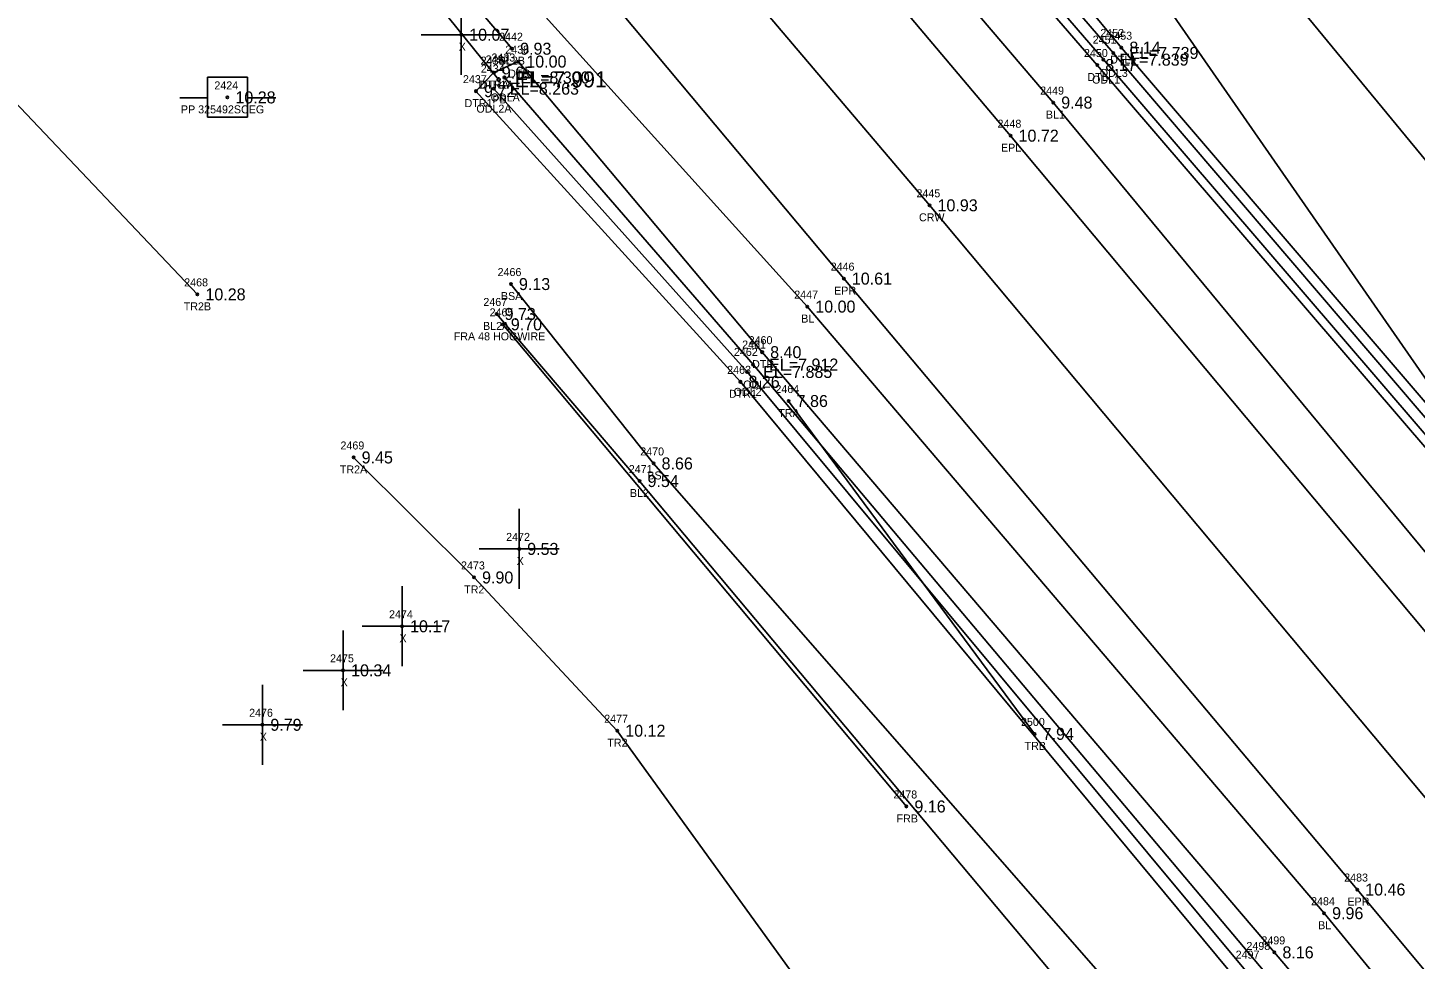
# Model space of a CAD drawing. Extents: x 2042211 to 2045853, y 303080 to 309569.
# Drawn here: x 2044468.4 to 2044641.9, y 304477.2 to 304593.7 of the extents above; entities that cross this region are included whole.
import ezdxf

# ---------------------------------------------------------------- set-up
doc = ezdxf.new("R2010")
doc.units = 0
for name, color, linetype in [('BR_500YR_SCOUR', 7, 'Continuous'), ('RD_DTM_BkLn1', 7, 'Continuous'), ('RD_DTM_BkLn2', 7, 'Continuous'), ('RD_DTM_BkLn_txCode', 7, 'Continuous'), ('RD_EX_DR_Pipe_txCode', 7, 'Continuous'), ('RD_EX_Fence_Other_txCode', 7, 'Continuous'), ('RD_EX_H2O', 7, 'Continuous'), ('RD_EX_H2O_txCode', 7, 'Continuous'), ('RD_EX_Misc', 7, 'Continuous'), ('RD_EX_Misc_txCode', 7, 'Continuous'), ('RD_EX_Road', 7, 'Continuous'), ('RD_EX_Road_txCode', 7, 'Continuous'), ('RD_EX_TX_Fence_Other_ELEV', 7, 'Continuous'), ('RD_EX_TX_H2O_ELEV', 7, 'Continuous'), ('RD_EX_TX_Misc_ELEV', 7, 'Continuous'), ('RD_EX_TX_Road_ELEV', 7, 'Continuous'), ('RD_EX_TX_VEG_ELEV', 7, 'Continuous'), ('RD_EX_UT_txCode', 7, 'Continuous'), ('RD_EX_VEG_txCode', 7, 'Continuous'), ('RD_HC_Survey_ELEV', 7, 'Continuous'), ('RD_HC_Survey_txCode', 7, 'Continuous'), ('RD_SMD_Locator', 7, 'Continuous'), ('RD_TX_Pipe_ElevEX', 7, 'Continuous')]:
    doc.layers.add(name, color=color, linetype=linetype)

msp = doc.modelspace()

# ---------------------------------------------------------------- linework, layer by layer
at = {"layer": 'BR_500YR_SCOUR'}
for p, q in [((2044518.06, 304598.7), (2044527.29, 304587.27)), ((2044495.88, 304587.53), (2044490.88, 304587.53)), ((2044490.88, 304587.53), (2044490.88, 304582.53)), ((2044495.88, 304582.53), (2044495.88, 304587.53)), ((2044487.45, 304584.97), (2044490.92, 304584.97)), ((2044495.81, 304584.97), (2044499.45, 304584.97)), ((2044490.88, 304582.53), (2044495.88, 304582.53)), ((2044527.81, 304556.63), (2044578.26, 304496.32)), ((2044563.54, 304547.04), (2044594.29, 304505.4))]:
    msp.add_line(p, q, dxfattribs=at)
for points in [[(2043442.97, 305737.07), (2043459.87, 305757.29), (2043500.33, 305735.55), (2043510.29, 305716.16), (2043558.94, 305666.15), (2043625.65, 305592.92), (2043688.91, 305518.94), (2043753.11, 305437.19), (2043818.03, 305364.7), (2043877.83, 305282.82), (2043938.63, 305211.62), (2044011.48, 305138.99), (2044075.86, 305057.44), (2044138.75, 304984.38), (2044203.27, 304905.13), (2044266.06, 304829.27), (2044328.58, 304748.23), (2044394.11, 304672.51), (2044456.79, 304595.02), (2044489.64, 304560.38)], [(2044387.58, 304996.88), (2044390.53, 304961.86), (2044388.93, 304944.71), (2044397.82, 304931.38), (2044395.87, 304907.56), (2044407.42, 304883.17), (2044412.64, 304877.39), (2044413.34, 304846.91), (2044417.62, 304826.21), (2044417.53, 304827.99), (2044425.41, 304820.87), (2044430.68, 304811.06), (2044486.4, 304757.95), (2044546.53, 304677.07), (2044611.02, 304596.16), (2044662.5, 304521.9), (2044713.91, 304454.08), (2044725.96, 304441.86), (2044733.75, 304433.55)], [(2044487.63, 304762.15), (2044554.33, 304682.4), (2044620.57, 304604.64), (2044681.6, 304530.46), (2044725.33, 304478.72)], [(2044509.17, 304539.98), (2044524.22, 304524.97), (2044542.12, 304505.8), (2044583.21, 304448.88), (2044599.3, 304426.6), (2044609.14, 304424.55), (2044616.83, 304408.81), (2044657.84, 304363.53)]]:
    msp.add_lwpolyline(points, dxfattribs=at)
for centre, radius in [((2044527.29, 304587.27), 0.2), ((2044493.39, 304585.02), 0.15), ((2044489.64, 304560.38), 0.15), ((2044527.81, 304556.63), 0.15), ((2044563.54, 304547.04), 0.15), ((2044509.17, 304539.98), 0.15), ((2044524.22, 304524.97), 0.15), ((2044542.12, 304505.8), 0.15), ((2044594.29, 304505.4), 0.15), ((2044578.26, 304496.32), 0.15)]:
    msp.add_circle(centre, radius, dxfattribs=at)
at = {"layer": 'RD_DTM_BkLn1'}
for points in [[(2043528.91, 305830.2), (2043556.35, 305797.19), (2043619.96, 305720.85), (2043684.02, 305644.21), (2043747.98, 305567.9), (2043812.35, 305491.13), (2043876, 305414.64), (2043940.22, 305337.83), (2044003.86, 305261.82), (2044067.88, 305184.94), (2044131, 305108.73), (2044195.62, 305032.03), (2044259.59, 304955.88), (2044323.63, 304879.52), (2044387.48, 304802.4), (2044451.92, 304725.21), (2044515.94, 304648.42), (2044581.15, 304571.52), (2044645.01, 304495.17), (2044708.42, 304418.52), (2044772.84, 304341.13)], [(2043798.36, 305479.17), (2043862.32, 305402.71), (2043926.37, 305326.69), (2043989.74, 305249.79), (2043988.33, 305246.75), (2043991.19, 305243.51), (2043994.75, 305243.65), (2044053.09, 305173.37), (2044116.28, 305094.9), (2044180.2, 305019.52), (2044245.63, 304943.51), (2044308.37, 304866.05), (2044373.1, 304789.96), (2044438.35, 304712.62), (2044501.57, 304636.05), (2044528.47, 304600.32), (2044565.87, 304558.85), (2044630.47, 304482.97), (2044694.06, 304405.2), (2044697.06, 304397.81), (2044701.81, 304392.08), (2044707.96, 304388.87), (2044759.04, 304329.78)], [(2044398.41, 304821.04), (2044402.86, 304816.02), (2044414.62, 304801.81), (2044465.4, 304737.7), (2044530.97, 304661.39), (2044596.61, 304584.37), (2044660.09, 304507.62), (2044710.08, 304447.81), (2044714.26, 304444.21), (2044718.28, 304439), (2044721.7, 304430.82), (2044787.25, 304353.1)], [(2044521.72, 304600.43), (2044524.39, 304596.49), (2044528.98, 304591.11)], [(2044527.03, 304557.93), (2044544.9, 304537.03), (2044600.71, 304470.4)]]:
    msp.add_lwpolyline(points, dxfattribs=at)
at = {"layer": 'RD_DTM_BkLn2'}
msp.add_lwpolyline([(2044528.83, 304561.67), (2044546.66, 304539.23), (2044603.96, 304473.67)], dxfattribs=at)
at = {"layer": 'RD_EX_H2O'}
for points in [[(2044415.25, 304826.5), (2044425.66, 304808.25), (2044476.98, 304747.65), (2044539.62, 304670.39), (2044605.13, 304591.24), (2044669.3, 304516.3), (2044710.53, 304469.32), (2044713.85, 304468.76), (2044716.6, 304472.63), (2044721.53, 304481.66), (2044732.23, 304519.55), (2044759.21, 304613.29), (2044789.62, 304712.59), (2044819.6, 304810.16), (2044847.46, 304908.11)], [(2044412.68, 304824.61), (2044424.35, 304807.8), (2044474.04, 304744.84), (2044537.22, 304668.23), (2044604.12, 304590.58), (2044668.25, 304515.54), (2044711.53, 304466.18), (2044714.74, 304463.76), (2044717.49, 304460.61)], [(2044410.56, 304822.99), (2044421.91, 304806.08), (2044470.67, 304741.87), (2044535.46, 304666.28), (2044602.12, 304589.07), (2044666.31, 304514.2), (2044707.72, 304463.54), (2044711.05, 304453.94), (2044714.6, 304446.34)], [(2044411.61, 304823.92), (2044423.39, 304807.22), (2044471.39, 304742.74), (2044536.14, 304667.19), (2044602.88, 304589.74), (2044667.18, 304514.78), (2044710.55, 304465.6), (2044713.57, 304459.34), (2044715.66, 304454.88)], [(2044526.69, 304588.12), (2044529.75, 304589.5), (2044560.23, 304553.15), (2044624.26, 304478.07), (2044679.39, 304412.98), (2044689.21, 304400.4), (2044696.61, 304396.14)], [(2044526.69, 304588.12), (2044524.46, 304585.8), (2044557.52, 304549.44), (2044620.27, 304473.78), (2044676.08, 304409.54), (2044675.89, 304404.78), (2044683.56, 304394.92), (2044688.93, 304389.15), (2044690.58, 304383.03), (2044681.72, 304360.31), (2044669.72, 304323.23)], [(2044528.02, 304587.51), (2044559.1, 304551.6), (2044622.39, 304476.37), (2044677.57, 304411.07), (2044687.25, 304399.14), (2044692.5, 304393.31)], [(2044526.69, 304586.11), (2044558.35, 304550.68), (2044621.04, 304475.29), (2044676.74, 304410.12), (2044678.19, 304404.53), (2044685.26, 304396.55), (2044691.41, 304390.93)]]:
    msp.add_lwpolyline(points, dxfattribs=at)
at = {"layer": 'RD_EX_Misc'}
for p, q in [((2044522.61, 304587.86), (2044522.61, 304597.86)), ((2044517.61, 304592.86), (2044527.61, 304592.86)), ((2044529.86, 304523.54), (2044529.86, 304533.54)), ((2044524.86, 304528.54), (2044534.86, 304528.54)), ((2044515.22, 304513.86), (2044515.22, 304523.86)), ((2044507.85, 304508.35), (2044507.85, 304518.35)), ((2044510.22, 304518.86), (2044520.22, 304518.86)), ((2044502.85, 304513.35), (2044512.85, 304513.35)), ((2044497.76, 304501.54), (2044497.76, 304511.54)), ((2044492.76, 304506.54), (2044502.76, 304506.54))]:
    msp.add_line(p, q, dxfattribs=at)
at = {"layer": 'RD_EX_Road'}
for points in [[(2043522.11, 305820), (2043547.67, 305789.85), (2043610.72, 305713.32), (2043674.95, 305636.32), (2043738.18, 305559.62), (2043802.42, 305482.71), (2043865.72, 305405.84), (2043929.53, 305328.85), (2043994.13, 305253.28), (2044057.4, 305176.5), (2044121.27, 305100.2), (2044185.29, 305023.54), (2044249.56, 304947.28), (2044313.31, 304870.31), (2044377.09, 304793.29), (2044442, 304716.26), (2044505.92, 304639.55), (2044570.44, 304562.35), (2044634.61, 304485.93), (2044698.46, 304409.27), (2044762.46, 304332.37)], [(2044013.41, 305270.34), (2044077.97, 305194.15), (2044141.4, 305117.67), (2044205.92, 305040.83), (2044269.54, 304964.65), (2044331.73, 304891.04), (2044335.22, 304889.2), (2044346.01, 304875.31), (2044356.18, 304867.61), (2044370.01, 304868.14), (2044386.83, 304866.36), (2044389.44, 304849.53), (2044390.71, 304830.73), (2044393.77, 304818.44), (2044395.5, 304814.18), (2044398.16, 304811.09), (2044461.8, 304734.03), (2044526.04, 304657.6), (2044591.28, 304580.23), (2044655.29, 304503.62), (2044718.26, 304427.32), (2044783.13, 304349.86)]]:
    msp.add_lwpolyline(points, dxfattribs=at)
at = {"layer": 'RD_SMD_Locator'}
for centre in [(2044522.61, 304592.86), (2044528.98, 304591.11), (2044604.12, 304590.58), (2044605.13, 304591.24), (2044529.75, 304589.5), (2044602.12, 304589.07), (2044602.88, 304589.74), (2044526.69, 304588.12), (2044526.69, 304588.12), (2044528.02, 304587.51), (2044524.46, 304585.8), (2044526.69, 304586.11), (2044596.61, 304584.37), (2044591.28, 304580.23), (2044581.15, 304571.52), (2044528.83, 304561.67), (2044570.44, 304562.35), (2044527.03, 304557.93), (2044565.87, 304558.85), (2044560.23, 304553.15), (2044558.35, 304550.68), (2044559.1, 304551.6), (2044557.52, 304549.44), (2044546.66, 304539.23), (2044544.9, 304537.03), (2044529.86, 304528.54), (2044515.22, 304518.86), (2044507.85, 304513.35), (2044497.76, 304506.54), (2044634.61, 304485.93), (2044630.47, 304482.97), (2044624.26, 304478.07)]:
    msp.add_circle(centre, 0.15, dxfattribs=at)

# ---------------------------------------------------------------- texts
at = {"layer": 'RD_DTM_BkLn_txCode'}
for s, p in [('2442', (2044527.35, 304592.11)), ('BL2B', (2044527.31, 304589.11)), ('2449', (2044594.98, 304585.37)), ('BL1', (2044595.69, 304582.37)), ('2466', (2044527.16, 304562.67)), ('2467', (2044525.38, 304558.93)), ('BSA', (2044527.57, 304559.67)), ('2447', (2044564.24, 304559.85)), ('BL', (2044565.12, 304556.85)), ('BL2A', (2044525.34, 304555.93)), ('2470', (2044544.99, 304540.23)), ('2471', (2044543.56, 304538.03)), ('BS', (2044545.88, 304537.23)), ('BL2', (2044543.7, 304535.03)), ('2484', (2044628.84, 304483.97)), ('BL', (2044629.72, 304480.97))]:
    msp.add_text(s, height=1, dxfattribs=at).set_placement(p)
at = {"layer": 'RD_EX_DR_Pipe_txCode'}
for s, p in [('2432', (2044525.66, 304589.27)), ('PB', (2044526.51, 304584.27))]:
    msp.add_text(s, height=1, dxfattribs=at).set_placement(p)
at = {"layer": 'RD_EX_Fence_Other_txCode'}
for s, p in [('2465', (2044526.16, 304557.63)), ('FRA 48 HOGWIRE', (2044521.68, 304554.63)), ('2478', (2044576.63, 304497.32)), ('FRB', (2044577.03, 304494.32))]:
    msp.add_text(s, height=1, dxfattribs=at).set_placement(p)
at = {"layer": 'RD_EX_H2O_txCode'}
for s, p in [('2451', (2044601.54, 304591.74)), ('2452', (2044602.49, 304592.58)), ('2453', (2044603.5, 304592.24)), ('2433', (2044526.39, 304589.51)), ('2438', (2044528.12, 304590.5)), ('2450', (2044600.45, 304590.07)), ('2436', (2044525.03, 304589.12)), ('2435', (2044525.06, 304589.12)), ('2434', (2044525.06, 304588.11)), ('DTL1', (2044603.72, 304589.24)), ('2437', (2044522.83, 304586.8)), ('DTR1A', (2044524.77, 304586.12)), ('DTRA', (2044524.93, 304586.12)), ('DTR', (2044528.48, 304587.5)), ('DTL', (2044600.88, 304587.07)), ('ODL1', (2044601.47, 304586.74)), ('ODL3', (2044602.43, 304587.58)), ('ODLA', (2044526.29, 304584.51)), ('DTR1', (2044523.03, 304583.8)), ('ODL2A', (2044524.51, 304583.11)), ('2461', (2044557.73, 304553.6)), ('2460', (2044558.54, 304554.15)), ('2462', (2044556.7, 304552.68)), ('2463', (2044555.86, 304550.44)), ('DTR', (2044558.97, 304551.15)), ('ODL', (2044557.86, 304548.6)), ('DTR1', (2044556.08, 304547.44)), ('ODL2', (2044556.66, 304547.68)), ('2499', (2044622.63, 304479.07)), ('2497', (2044619.41, 304477.29)), ('2498', (2044620.76, 304478.37))]:
    msp.add_text(s, height=1, dxfattribs=at).set_placement(p)
at = {"layer": 'RD_EX_Misc_txCode'}
for s, p in [('X', (2044522.3, 304590.86)), ('2472', (2044528.23, 304529.54)), ('X', (2044529.55, 304526.54)), ('2474', (2044513.59, 304519.86)), ('X', (2044514.9, 304516.86)), ('2475', (2044506.22, 304514.35)), ('X', (2044507.54, 304511.35)), ('2476', (2044496.1, 304507.54)), ('X', (2044497.44, 304504.54))]:
    msp.add_text(s, height=1, dxfattribs=at).set_placement(p)
at = {"layer": 'RD_EX_Road_txCode'}
for s, p in [('2448', (2044589.65, 304581.23)), ('EPL', (2044590.08, 304578.23)), ('2446', (2044568.79, 304563.35)), ('EPR', (2044569.22, 304560.35)), ('2483', (2044632.98, 304486.93)), ('EPR', (2044633.38, 304483.93))]:
    msp.add_text(s, height=1, dxfattribs=at).set_placement(p)
at = {"layer": 'RD_EX_TX_Fence_Other_ELEV'}
for s, p in [('9.70', (2044528.81, 304555.88)), ('9.16', (2044579.26, 304495.57))]:
    msp.add_text(s, height=1.5, dxfattribs=at).set_placement(p)
at = {"layer": 'RD_EX_TX_H2O_ELEV'}
for s, p in [('EL=7.839', (2044604.88, 304588.99)), ('8.14', (2044606.13, 304590.49)), ('EL=7.739', (2044606.12, 304589.83)), ('9.65', (2044527.69, 304587.37)), ('9.65', (2044527.69, 304587.37)), ('10.00', (2044530.75, 304588.75)), ('8.17', (2044603.12, 304588.32)), ('EL=8.300', (2044530.02, 304586.76)), ('9.72', (2044525.46, 304585.05)), ('EL=8.263', (2044528.69, 304585.36)), ('EL=7.912', (2044561.1, 304550.85)), ('8.40', (2044561.23, 304552.4)), ('EL=7.885', (2044560.35, 304549.93)), ('8.26', (2044558.52, 304548.69)), ('8.16', (2044625.26, 304477.32))]:
    msp.add_text(s, height=1.5, dxfattribs=at).set_placement(p)
at = {"layer": 'RD_EX_TX_Misc_ELEV'}
for s, p in [('10.07', (2044523.61, 304592.11)), ('9.93', (2044529.98, 304590.36)), ('9.48', (2044597.61, 304583.62)), ('9.13', (2044529.83, 304560.92)), ('10.00', (2044566.87, 304558.1)), ('9.73', (2044528.03, 304557.18)), ('8.66', (2044547.66, 304538.48)), ('9.54', (2044545.9, 304536.28)), ('9.53', (2044530.86, 304527.79)), ('10.17', (2044516.22, 304518.11)), ('10.34', (2044508.85, 304512.6)), ('9.79', (2044498.76, 304505.79)), ('9.96', (2044631.47, 304482.22))]:
    msp.add_text(s, height=1.5, dxfattribs=at).set_placement(p)
at = {"layer": 'RD_EX_TX_Road_ELEV'}
for s, p in [('10.72', (2044592.28, 304579.48)), ('10.61', (2044571.44, 304561.6)), ('10.46', (2044635.61, 304485.18))]:
    msp.add_text(s, height=1.5, dxfattribs=at).set_placement(p)
at = {"layer": 'RD_EX_TX_VEG_ELEV'}
for s, p in [('10.28', (2044490.64, 304559.63)), ('7.86', (2044564.54, 304546.29)), ('9.45', (2044510.17, 304539.23)), ('9.90', (2044525.22, 304524.22)), ('10.12', (2044543.12, 304505.05)), ('7.94', (2044595.29, 304504.65))]:
    msp.add_text(s, height=1.5, dxfattribs=at).set_placement(p)
at = {"layer": 'RD_EX_UT_txCode'}
for s, p in [('2424', (2044491.76, 304586.02)), ('PP 325492SCEG', (2044487.58, 304583.02))]:
    msp.add_text(s, height=1, dxfattribs=at).set_placement(p)
at = {"layer": 'RD_EX_VEG_txCode'}
for s, p in [('2468', (2044487.99, 304561.38)), ('TR2B', (2044487.93, 304558.38)), ('2464', (2044561.88, 304548.04)), ('TRA', (2044562.25, 304545.04)), ('2469', (2044507.52, 304540.98)), ('TR2A', (2044507.44, 304537.98)), ('2473', (2044522.59, 304525.97)), ('TR2', (2044522.98, 304522.97)), ('2477', (2044540.49, 304506.8)), ('2500', (2044592.58, 304506.4)), ('TR2', (2044540.88, 304503.8)), ('TRB', (2044593.03, 304503.4))]:
    msp.add_text(s, height=1, dxfattribs=at).set_placement(p)
at = {"layer": 'RD_HC_Survey_ELEV'}
for s, p in [('10.28', (2044494.39, 304584.27)), ('10.93', (2044582.15, 304570.77))]:
    msp.add_text(s, height=1.5, dxfattribs=at).set_placement(p)
at = {"layer": 'RD_HC_Survey_txCode'}
for s, p in [('2445', (2044579.52, 304572.52)), ('CRW', (2044579.83, 304569.52))]:
    msp.add_text(s, height=1, dxfattribs=at).set_placement(p)
at = {"layer": 'RD_TX_Pipe_ElevEX'}
msp.add_text('EL=7.991', height=2, dxfattribs=at).set_placement((2044529.29, 304586.27))

doc.saveas('drawing.dxf')
